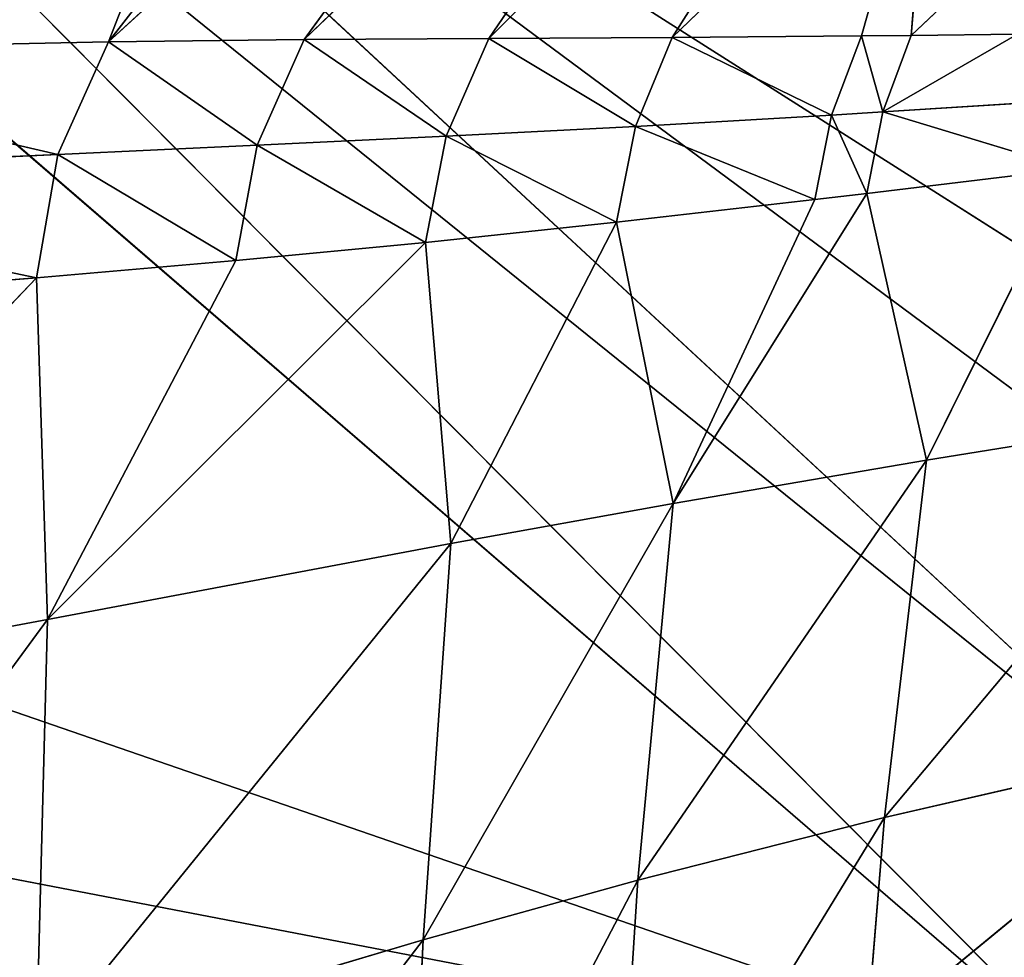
# Model space of a CAD drawing. Extents: x 257 to 312, y 0 to 136.
# Tile 467 of 656: x 272.26 to 275.41, y 123.75 to 126.76. Entities that reach past the tile are written whole.
import ezdxf

# ---------------------------------------------------------------- set-up
doc = ezdxf.new("R2010")
doc.units = 0
doc.header["$LTSCALE"] = 25.4
doc.layers.get('0').update_dxf_attribs({"color": 13, "linetype": 'CONTINUOUS'})

# ---------------------------------------------------------------- blocks, each defined once
blk = doc.blocks.new('MONO-I-KINKIET-PRZEW_D-778')
at = {"color": 250}
blk.add_line((31.0087, 28.7185, 1546.7485), (47.7087, 42.4185, 1546.7485), dxfattribs=at)
blk.add_line((31.0087, 28.7185, 1546.7485), (47.7087, 42.4185, 1546.7485), dxfattribs=at)
at = {"color": 18}
for p, q in [((40.4953, 35.6296, 56.6799), (39.2392, 33.9869, 59.5228)), ((40.4953, 35.6296, 56.6799), (39.2392, 33.9869, 59.5228)), ((39.2972, 35.2247, 59.6039), (38.5503, 33.7959, 60.9562)), ((39.2972, 35.2247, 59.6039), (38.5503, 33.7959, 60.9562)), ((39.2972, 35.2247, 59.6039), (39.2392, 33.9869, 59.5228)), ((39.2972, 35.2247, 59.6039), (39.2392, 33.9869, 59.5228)), ((38.6282, 35.016, 61.0363), (37.7593, 33.5948, 62.3514)), ((38.6282, 35.016, 61.0363), (37.7593, 33.5948, 62.3514)), ((38.6282, 35.016, 61.0363), (38.5503, 33.7959, 60.9562)), ((38.6282, 35.016, 61.0363), (38.5503, 33.7959, 60.9562)), ((37.8577, 34.7975, 62.4304), (37.7593, 33.5948, 62.3514)), ((37.8577, 34.7975, 62.4304), (37.7593, 33.5948, 62.3514)), ((41.7427, 34.728, 53.6596), (40.4434, 32.9601, 56.5039)), ((41.7427, 34.728, 53.6596), (40.4434, 32.9601, 56.5039)), ((37.0305, 34.469, 33.4062), (42.3756, 29.0932, 33.0512)), ((37.0305, 34.469, 33.4062), (42.3756, 29.0932, 33.0512)), ((37.0305, 34.469, 33.4062), (42.818, 29.4755, 33.0764)), ((37.0305, 34.469, 33.4062), (42.818, 29.4755, 33.0764)), ((37.0305, 34.469, 33.4062), (44.6588, 31.8393, 33.2325)), ((37.0305, 34.469, 33.4062), (44.6588, 31.8393, 33.2325)), ((37.0305, 34.469, 33.4062), (44.9627, 32.9439, 33.3055)), ((37.0305, 34.469, 33.4062), (44.9627, 32.9439, 33.3055)), ((40.4795, 34.3556, 56.5964), (39.1502, 32.7165, 59.4387)), ((40.4795, 34.3556, 56.5964), (39.1502, 32.7165, 59.4387)), ((40.4795, 34.3556, 56.5964), (39.2392, 33.9869, 59.5228)), ((40.4795, 34.3556, 56.5964), (39.2392, 33.9869, 59.5228)), ((40.4795, 34.3556, 56.5964), (40.4434, 32.9601, 56.5039)), ((40.4795, 34.3556, 56.5964), (40.4434, 32.9601, 56.5039)), ((39.2392, 33.9869, 59.5228), (38.4373, 32.5879, 60.8762)), ((39.2392, 33.9869, 59.5228), (38.4373, 32.5879, 60.8762)), ((39.2392, 33.9869, 59.5228), (38.5503, 33.7959, 60.9562)), ((39.2392, 33.9869, 59.5228), (38.5503, 33.7959, 60.9562)), ((39.2392, 33.9869, 59.5228), (39.1502, 32.7165, 59.4387)), ((39.2392, 33.9869, 59.5228), (39.1502, 32.7165, 59.4387)), ((38.5503, 33.7959, 60.9562), (37.6246, 32.4491, 62.2755)), ((38.5503, 33.7959, 60.9562), (37.6246, 32.4491, 62.2755)), ((38.5503, 33.7959, 60.9562), (37.7593, 33.5948, 62.3514)), ((38.5503, 33.7959, 60.9562), (37.7593, 33.5948, 62.3514)), ((38.5503, 33.7959, 60.9562), (38.4373, 32.5879, 60.8762)), ((38.5503, 33.7959, 60.9562), (38.4373, 32.5879, 60.8762)), ((36.5943, 33.7566, 33.3591), (41.8203, 28.9088, 33.039)), ((36.5943, 33.7566, 33.3591), (41.8203, 28.9088, 33.039)), ((36.5943, 33.7566, 33.3591), (42.3756, 29.0932, 33.0512)), ((36.5943, 33.7566, 33.3591), (42.3756, 29.0932, 33.0512)), ((37.7593, 33.5948, 62.3514), (36.6706, 32.2955, 63.6228)), ((37.7593, 33.5948, 62.3514), (36.6706, 32.2955, 63.6228)), ((37.7593, 33.5948, 62.3514), (36.8242, 33.3791, 63.6944)), ((37.7593, 33.5948, 62.3514), (36.8242, 33.3791, 63.6944)), ((37.7593, 33.5948, 62.3514), (37.6246, 32.4491, 62.2755)), ((37.7593, 33.5948, 62.3514), (37.6246, 32.4491, 62.2755)), ((35.8915, 33.3035, 33.3292), (41.8203, 28.9088, 33.039)), ((35.8915, 33.3035, 33.3292), (41.8203, 28.9088, 33.039)), ((35.0614, 33.1996, 33.3223), (41.8203, 28.9088, 33.039)), ((35.0614, 33.1996, 33.3223), (41.8203, 28.9088, 33.039)), ((41.7637, 33.2073, 53.5591), (40.4434, 32.9601, 56.5039)), ((41.7637, 33.2073, 53.5591), (40.4434, 32.9601, 56.5039)), ((40.4783, 31.8646, 56.2933), (41.7637, 33.2073, 53.5591)), ((40.4783, 31.8646, 56.2933), (41.7637, 33.2073, 53.5591)), ((40.4434, 32.9601, 56.5039), (39.1502, 32.7165, 59.4387)), ((40.4434, 32.9601, 56.5039), (39.1502, 32.7165, 59.4387)), ((39.231, 31.7511, 59.0494), (40.4434, 32.9601, 56.5039)), ((39.231, 31.7511, 59.0494), (40.4434, 32.9601, 56.5039)), ((39.84, 31.8098, 57.7182), (40.4434, 32.9601, 56.5039)), ((39.84, 31.8098, 57.7182), (40.4434, 32.9601, 56.5039)), ((40.4434, 32.9601, 56.5039), (40.4783, 31.8646, 56.2933)), ((40.4434, 32.9601, 56.5039), (40.4783, 31.8646, 56.2933)), ((39.1502, 32.7165, 59.4387), (38.4373, 32.5879, 60.8762)), ((39.1502, 32.7165, 59.4387), (38.4373, 32.5879, 60.8762)), ((38.6192, 31.6862, 60.2914), (39.1502, 32.7165, 59.4387)), ((38.6192, 31.6862, 60.2914), (39.1502, 32.7165, 59.4387)), ((39.231, 31.7511, 59.0494), (39.1502, 32.7165, 59.4387)), ((39.231, 31.7511, 59.0494), (39.1502, 32.7165, 59.4387)), ((38.4373, 32.5879, 60.8762), (37.6246, 32.4491, 62.2755)), ((38.4373, 32.5879, 60.8762), (37.6246, 32.4491, 62.2755)), ((37.8156, 31.5944, 61.7251), (38.4373, 32.5879, 60.8762)), ((37.8156, 31.5944, 61.7251), (38.4373, 32.5879, 60.8762)), ((37.9824, 31.614, 61.4466), (38.4373, 32.5879, 60.8762)), ((37.9824, 31.614, 61.4466), (38.4373, 32.5879, 60.8762)), ((38.4373, 32.5879, 60.8762), (38.6192, 31.6862, 60.2914)), ((38.4373, 32.5879, 60.8762), (38.6192, 31.6862, 60.2914)), ((37.6246, 32.4491, 62.2755), (36.6706, 32.2955, 63.6228)), ((37.6246, 32.4491, 62.2755), (36.6706, 32.2955, 63.6228)), ((37.1622, 31.516, 62.7247), (37.6246, 32.4491, 62.2755)), ((37.1622, 31.516, 62.7247), (37.6246, 32.4491, 62.2755)), ((37.8156, 31.5944, 61.7251), (37.6246, 32.4491, 62.2755)), ((37.8156, 31.5944, 61.7251), (37.6246, 32.4491, 62.2755)), ((40.4783, 31.8646, 56.2933), (42.0757, 31.9926, 52.837)), ((40.4783, 31.8646, 56.2933), (42.0757, 31.9926, 52.837)), ((39.84, 31.8098, 57.7182), (40.4783, 31.8646, 56.2933)), ((39.84, 31.8098, 57.7182), (40.4783, 31.8646, 56.2933)), ((40.41, 31.4693, 56.2562), (40.4783, 31.8646, 56.2933)), ((40.41, 31.4693, 56.2562), (40.4783, 31.8646, 56.2933)), ((42.0097, 31.5452, 52.7982), (40.4783, 31.8646, 56.2933)), ((42.0097, 31.5452, 52.7982), (40.4783, 31.8646, 56.2933)), ((39.231, 31.7511, 59.0494), (39.84, 31.8098, 57.7182)), ((39.231, 31.7511, 59.0494), (39.84, 31.8098, 57.7182)), ((39.7713, 31.4399, 57.6816), (39.84, 31.8098, 57.7182)), ((39.7713, 31.4399, 57.6816), (39.84, 31.8098, 57.7182)), ((40.41, 31.4693, 56.2562), (39.84, 31.8098, 57.7182)), ((40.41, 31.4693, 56.2562), (39.84, 31.8098, 57.7182)), ((38.6192, 31.6862, 60.2914), (39.231, 31.7511, 59.0494)), ((38.6192, 31.6862, 60.2914), (39.231, 31.7511, 59.0494)), ((39.1646, 31.4109, 59.0114), (39.231, 31.7511, 59.0494)), ((39.1646, 31.4109, 59.0114), (39.231, 31.7511, 59.0494)), ((39.7713, 31.4399, 57.6816), (39.231, 31.7511, 59.0494)), ((39.7713, 31.4399, 57.6816), (39.231, 31.7511, 59.0494)), ((37.9824, 31.614, 61.4466), (38.6192, 31.6862, 60.2914)), ((37.9824, 31.614, 61.4466), (38.6192, 31.6862, 60.2914)), ((38.5578, 31.3793, 60.2509), (38.6192, 31.6862, 60.2914)), ((38.5578, 31.3793, 60.2509), (38.6192, 31.6862, 60.2914)), ((39.1646, 31.4109, 59.0114), (38.6192, 31.6862, 60.2914)), ((39.1646, 31.4109, 59.0114), (38.6192, 31.6862, 60.2914)), ((37.8156, 31.5944, 61.7251), (37.9824, 31.614, 61.4466)), ((37.8156, 31.5944, 61.7251), (37.9824, 31.614, 61.4466)), ((37.9291, 31.3432, 61.4039), (37.9824, 31.614, 61.4466)), ((37.9291, 31.3432, 61.4039), (37.9824, 31.614, 61.4466)), ((38.5578, 31.3793, 60.2509), (37.9824, 31.614, 61.4466)), ((38.5578, 31.3793, 60.2509), (37.9824, 31.614, 61.4466)), ((37.1622, 31.516, 62.7247), (37.8156, 31.5944, 61.7251)), ((37.1622, 31.516, 62.7247), (37.8156, 31.5944, 61.7251)), ((37.7648, 31.3332, 61.682), (37.8156, 31.5944, 61.7251)), ((37.7648, 31.3332, 61.682), (37.8156, 31.5944, 61.7251)), ((37.9291, 31.3432, 61.4039), (37.8156, 31.5944, 61.7251)), ((37.9291, 31.3432, 61.4039), (37.8156, 31.5944, 61.7251)), ((40.41, 31.4693, 56.2562), (42.0097, 31.5452, 52.7982)), ((40.41, 31.4693, 56.2562), (42.0097, 31.5452, 52.7982)), ((37.7648, 31.3332, 61.682), (37.1622, 31.516, 62.7247)), ((37.7648, 31.3332, 61.682), (37.1622, 31.516, 62.7247)), ((39.7713, 31.4399, 57.6816), (40.41, 31.4693, 56.2562)), ((39.7713, 31.4399, 57.6816), (40.41, 31.4693, 56.2562)), ((40.2482, 31.1088, 56.1774), (40.41, 31.4693, 56.2562)), ((40.2482, 31.1088, 56.1774), (40.41, 31.4693, 56.2562)), ((41.8248, 31.1411, 52.7058), (40.41, 31.4693, 56.2562)), ((41.8248, 31.1411, 52.7058), (40.41, 31.4693, 56.2562)), ((39.1646, 31.4109, 59.0114), (39.7713, 31.4399, 57.6816)), ((39.1646, 31.4109, 59.0114), (39.7713, 31.4399, 57.6816)), ((39.6202, 31.1012, 57.6088), (39.7713, 31.4399, 57.6816)), ((39.6202, 31.1012, 57.6088), (39.7713, 31.4399, 57.6816)), ((40.2482, 31.1088, 56.1774), (39.7713, 31.4399, 57.6816)), ((40.2482, 31.1088, 56.1774), (39.7713, 31.4399, 57.6816)), ((38.5578, 31.3793, 60.2509), (39.1646, 31.4109, 59.0114)), ((38.5578, 31.3793, 60.2509), (39.1646, 31.4109, 59.0114)), ((39.0286, 31.0976, 58.9414), (39.1646, 31.4109, 59.0114)), ((39.0286, 31.0976, 58.9414), (39.1646, 31.4109, 59.0114)), ((39.6202, 31.1012, 57.6088), (39.1646, 31.4109, 59.0114)), ((39.6202, 31.1012, 57.6088), (39.1646, 31.4109, 59.0114)), ((37.9291, 31.3432, 61.4039), (38.5578, 31.3793, 60.2509)), ((37.9291, 31.3432, 61.4039), (38.5578, 31.3793, 60.2509)), ((38.4405, 31.0944, 60.1822), (38.5578, 31.3793, 60.2509)), ((38.4405, 31.0944, 60.1822), (38.5578, 31.3793, 60.2509)), ((39.0286, 31.0976, 58.9414), (38.5578, 31.3793, 60.2509)), ((39.0286, 31.0976, 58.9414), (38.5578, 31.3793, 60.2509)), ((37.7648, 31.3332, 61.682), (37.122, 31.2922, 62.6817)), ((37.7648, 31.3332, 61.682), (37.122, 31.2922, 62.6817)), ((37.3334, 31.0839, 62.1843), (37.7648, 31.3332, 61.682)), ((37.3334, 31.0839, 62.1843), (37.7648, 31.3332, 61.682)), ((37.6745, 31.088, 61.6159), (37.7648, 31.3332, 61.682)), ((37.6745, 31.088, 61.6159), (37.7648, 31.3332, 61.682)), ((37.7648, 31.3332, 61.682), (37.9291, 31.3432, 61.4039)), ((37.7648, 31.3332, 61.682), (37.9291, 31.3432, 61.4039)), ((37.8332, 31.0896, 61.337), (37.7648, 31.3332, 61.682)), ((37.8332, 31.0896, 61.337), (37.7648, 31.3332, 61.682)), ((37.8332, 31.0896, 61.337), (37.9291, 31.3432, 61.4039)), ((37.8332, 31.0896, 61.337), (37.9291, 31.3432, 61.4039)), ((38.4405, 31.0944, 60.1822), (37.9291, 31.3432, 61.4039)), ((38.4405, 31.0944, 60.1822), (37.9291, 31.3432, 61.4039)), ((41.8248, 31.1411, 52.7058), (40.2482, 31.1088, 56.1774)), ((41.8248, 31.1411, 52.7058), (40.2482, 31.1088, 56.1774)), ((37.8986, 29.4433, 58.6956), (39.6202, 31.1012, 57.6088)), ((37.8986, 29.4433, 58.6956), (39.6202, 31.1012, 57.6088)), ((38.3774, 29.3937, 57.4725), (40.2482, 31.1088, 56.1774)), ((38.3774, 29.3937, 57.4725), (40.2482, 31.1088, 56.1774)), ((38.3774, 29.3937, 57.4725), (39.6202, 31.1012, 57.6088)), ((38.3774, 29.3937, 57.4725), (39.6202, 31.1012, 57.6088)), ((40.2482, 31.1088, 56.1774), (38.869, 29.339, 56.1908)), ((40.2482, 31.1088, 56.1774), (38.869, 29.339, 56.1908)), ((39.6202, 31.1012, 57.6088), (39.0286, 31.0976, 58.9414)), ((39.6202, 31.1012, 57.6088), (39.0286, 31.0976, 58.9414)), ((40.2482, 31.1088, 56.1774), (39.5301, 29.2638, 54.4998)), ((40.2482, 31.1088, 56.1774), (39.5301, 29.2638, 54.4998)), ((40.2482, 31.1088, 56.1774), (39.6202, 31.1012, 57.6088)), ((40.2482, 31.1088, 56.1774), (39.6202, 31.1012, 57.6088)), ((37.6745, 31.088, 61.6159), (36.8443, 30.3034, 62.132)), ((37.6745, 31.088, 61.6159), (36.8443, 30.3034, 62.132)), ((37.6745, 31.088, 61.6159), (37.3334, 31.0839, 62.1843)), ((37.6745, 31.088, 61.6159), (37.3334, 31.0839, 62.1843)), ((39.0286, 31.0976, 58.9414), (37.4171, 29.4865, 59.8511)), ((39.0286, 31.0976, 58.9414), (37.4171, 29.4865, 59.8511)), ((37.4171, 29.4865, 59.8511), (38.4405, 31.0944, 60.1822)), ((37.4171, 29.4865, 59.8511), (38.4405, 31.0944, 60.1822)), ((37.6073, 30.2927, 60.7219), (38.4405, 31.0944, 60.1822)), ((37.6073, 30.2927, 60.7219), (38.4405, 31.0944, 60.1822)), ((37.8332, 31.0896, 61.337), (37.6073, 30.2927, 60.7219)), ((37.8332, 31.0896, 61.337), (37.6073, 30.2927, 60.7219)), ((37.6745, 31.088, 61.6159), (37.6073, 30.2927, 60.7219)), ((37.6745, 31.088, 61.6159), (37.6073, 30.2927, 60.7219)), ((37.8332, 31.0896, 61.337), (37.6745, 31.088, 61.6159)), ((37.8332, 31.0896, 61.337), (37.6745, 31.088, 61.6159)), ((38.4405, 31.0944, 60.1822), (37.8332, 31.0896, 61.337)), ((38.4405, 31.0944, 60.1822), (37.8332, 31.0896, 61.337)), ((37.8986, 29.4433, 58.6956), (39.0286, 31.0976, 58.9414)), ((37.8986, 29.4433, 58.6956), (39.0286, 31.0976, 58.9414)), ((39.0286, 31.0976, 58.9414), (38.4405, 31.0944, 60.1822)), ((39.0286, 31.0976, 58.9414), (38.4405, 31.0944, 60.1822))]:
    blk.add_line(p, q, dxfattribs=at)
at = {"color": 7}
mesh = blk.add_polyface(dxfattribs=at)
corners = [(46.7087, 43.4185, 1546.7485), (29.0173, 31.1662, 1546.7485), (10.3087, 43.4185, 1546.7485)]
mesh.append_faces([[corners[k] for k in face] for face in [(0, 1, 2)]], dxfattribs={"color": 7})
mesh = blk.add_polyface(dxfattribs=at)
corners = [(46.7087, 43.4185, 1547.7485), (10.3087, 43.4185, 1547.7485), (28.338, 31.2127, 1547.7485)]
mesh.append_faces([[corners[k] for k in face] for face in [(0, 1, 2)]], dxfattribs={"color": 7})
mesh = blk.add_polyface(dxfattribs=at)
corners = [(46.7087, 43.4185, 1547.7485), (28.338, 31.2127, 1547.7485), (29.0173, 31.1662, 1547.7485)]
mesh.append_faces([[corners[k] for k in face] for face in [(0, 1, 2)]], dxfattribs={"color": 7})
mesh = blk.add_polyface(dxfattribs=at)
corners = [(46.7087, 43.4185, 1546.7485), (29.6588, 30.9382, 1546.7485), (29.0173, 31.1662, 1546.7485)]
mesh.append_faces([[corners[k] for k in face] for face in [(0, 1, 2)]], dxfattribs={"color": 7})
mesh = blk.add_polyface(dxfattribs=at)
corners = [(46.7087, 43.4185, 1547.7485), (29.0173, 31.1662, 1547.7485), (29.6588, 30.9382, 1547.7485)]
mesh.append_faces([[corners[k] for k in face] for face in [(0, 1, 2)]], dxfattribs={"color": 7})
mesh = blk.add_polyface(dxfattribs=at)
corners = [(46.7087, 43.4185, 1546.7485), (30.215, 30.5456, 1546.7485), (29.6588, 30.9382, 1546.7485)]
mesh.append_faces([[corners[k] for k in face] for face in [(0, 1, 2)]], dxfattribs={"color": 7})
mesh = blk.add_polyface(dxfattribs=at)
corners = [(46.7087, 43.4185, 1547.7485), (29.6588, 30.9382, 1547.7485), (30.215, 30.5456, 1547.7485)]
mesh.append_faces([[corners[k] for k in face] for face in [(0, 1, 2)]], dxfattribs={"color": 7})
mesh = blk.add_polyface(dxfattribs=at)
corners = [(47.0913, 43.3424, 1546.7485), (30.215, 30.5456, 1546.7485), (46.7087, 43.4185, 1546.7485)]
mesh.append_faces([[corners[k] for k in face] for face in [(0, 1, 2)]], dxfattribs={"color": 7})
mesh = blk.add_polyface(dxfattribs=at)
corners = [(47.4158, 43.1256, 1547.7485), (46.7087, 43.4185, 1547.7485), (30.215, 30.5456, 1547.7485)]
mesh.append_faces([[corners[k] for k in face] for face in [(0, 1, 2)]], dxfattribs={"color": 7})
mesh = blk.add_polyface(dxfattribs=at)
corners = [(47.4158, 43.1256, 1546.7485), (30.215, 30.5456, 1546.7485), (47.0913, 43.3424, 1546.7485)]
mesh.append_faces([[corners[k] for k in face] for face in [(0, 1, 2)]], dxfattribs={"color": 7})
mesh = blk.add_polyface(dxfattribs=at)
corners = [(47.6325, 42.8012, 1546.7485), (30.215, 30.5456, 1546.7485), (47.4158, 43.1256, 1546.7485)]
mesh.append_faces([[corners[k] for k in face] for face in [(0, 1, 2)]], dxfattribs={"color": 7})
mesh = blk.add_polyface(dxfattribs=at)
corners = [(47.6325, 42.8012, 1547.7485), (47.4158, 43.1256, 1547.7485), (30.215, 30.5456, 1547.7485)]
mesh.append_faces([[corners[k] for k in face] for face in [(0, 1, 2)]], dxfattribs={"color": 7})
mesh = blk.add_polyface(dxfattribs=at)
corners = [(47.6325, 42.8012, 1546.7485), (30.6447, 30.0174, 1546.7485), (30.215, 30.5456, 1546.7485)]
mesh.append_faces([[corners[k] for k in face] for face in [(0, 1, 2)]], dxfattribs={"color": 7})
mesh = blk.add_polyface(dxfattribs=at)
corners = [(47.7087, 42.4185, 1547.7485), (47.6325, 42.8012, 1547.7485), (30.215, 30.5456, 1547.7485)]
mesh.append_faces([[corners[k] for k in face] for face in [(0, 1, 2)]], dxfattribs={"color": 7})
mesh = blk.add_polyface(dxfattribs=at)
corners = [(47.7087, 42.4185, 1546.7485), (30.6447, 30.0174, 1546.7485), (47.6325, 42.8012, 1546.7485)]
mesh.append_faces([[corners[k] for k in face] for face in [(0, 1, 2)]], dxfattribs={"color": 7})
mesh = blk.add_polyface(dxfattribs=at)
corners = [(47.7087, 42.4185, 1417.7485), (47.7087, 24.2185, 1417.7485), (9.3087, 24.2185, 1417.7485)]
mesh.append_faces([[corners[k] for k in face] for face in [(0, 1, 2)]], dxfattribs={"color": 7})
mesh = blk.add_polyface(dxfattribs=at)
corners = [(47.7087, 42.4185, 1417.7485), (9.3087, 24.2185, 1417.7485), (9.3087, 42.4185, 1417.7485)]
mesh.append_faces([[corners[k] for k in face] for face in [(0, 1, 2)]], dxfattribs={"color": 7})
mesh = blk.add_polyface(dxfattribs=at)
corners = [(47.7087, 42.4185, 1418.7485), (9.3087, 42.4185, 1418.7485), (47.7087, 24.2185, 1418.7485)]
mesh.append_faces([[corners[k] for k in face] for face in [(0, 1, 2)]], dxfattribs={"color": 7})
mesh = blk.add_polyface(dxfattribs=at)
corners = [(47.7087, 24.2185, 1418.7485), (9.3087, 42.4185, 1418.7485), (9.3087, 24.2185, 1418.7485)]
mesh.append_faces([[corners[k] for k in face] for face in [(0, 1, 2)]], dxfattribs={"color": 7})
mesh = blk.add_polyface(dxfattribs=at)
corners = [(47.7087, 42.4185, 1547.7485), (30.215, 30.5456, 1547.7485), (30.6447, 30.0174, 1547.7485)]
mesh.append_faces([[corners[k] for k in face] for face in [(0, 1, 2)]], dxfattribs={"color": 7})
mesh = blk.add_polyface(dxfattribs=at)
corners = [(47.7087, 42.4185, 1546.7485), (30.9159, 29.393, 1546.7485), (30.6447, 30.0174, 1546.7485)]
mesh.append_faces([[corners[k] for k in face] for face in [(0, 1, 2)]], dxfattribs={"color": 7})
mesh = blk.add_polyface(dxfattribs=at)
corners = [(47.7087, 42.4185, 1547.7485), (30.6447, 30.0174, 1547.7485), (30.9159, 29.393, 1547.7485)]
mesh.append_faces([[corners[k] for k in face] for face in [(0, 1, 2)]], dxfattribs={"color": 7})
mesh = blk.add_polyface(dxfattribs=at)
corners = [(47.7087, 42.4185, 1546.7485), (31.0087, 28.7185, 1546.7485), (30.9159, 29.393, 1546.7485)]
mesh.append_faces([[corners[k] for k in face] for face in [(0, 1, 2)]], dxfattribs={"color": 7})
mesh = blk.add_polyface(dxfattribs=at)
corners = [(47.7087, 42.4185, 1547.7485), (30.9159, 29.393, 1547.7485), (47.7087, 24.2185, 1547.7485)]
mesh.append_faces([[corners[k] for k in face] for face in [(0, 1, 2)]], dxfattribs={"color": 7})
mesh = blk.add_polyface(dxfattribs=at)
corners = [(47.7087, 42.4185, 1546.7485), (47.7087, 24.2185, 1546.7485), (31.0087, 28.7185, 1546.7485)]
mesh.append_faces([[corners[k] for k in face] for face in [(0, 1, 2)]], dxfattribs={"color": 7})
mesh = blk.add_polyface(dxfattribs=at)
corners = [(44.9627, 32.9439, 33.3055), (37.0305, 34.469, 33.4062), (44.1714, 39.2382, 33.7211)]
mesh.append_faces([[corners[k] for k in face] for face in [(0, 1, 2)]], dxfattribs={"color": 7})
mesh = blk.add_polyface(dxfattribs=at)
corners = [(40.4953, 35.6296, 56.6799), (39.2392, 33.9869, 59.5228), (40.4795, 34.3556, 56.5964)]
mesh.append_faces([[corners[k] for k in face] for face in [(0, 1, 2)]], dxfattribs={"color": 7})
mesh = blk.add_polyface(dxfattribs=at)
corners = [(40.4953, 35.6296, 56.6799), (39.2972, 35.2247, 59.6039), (39.2392, 33.9869, 59.5228)]
mesh.append_faces([[corners[k] for k in face] for face in [(0, 1, 2)]], dxfattribs={"color": 7})
mesh = blk.add_polyface(dxfattribs=at)
corners = [(39.2972, 35.2247, 59.6039), (38.5503, 33.7959, 60.9562), (39.2392, 33.9869, 59.5228)]
mesh.append_faces([[corners[k] for k in face] for face in [(0, 1, 2)]], dxfattribs={"color": 7})
mesh = blk.add_polyface(dxfattribs=at)
corners = [(39.2972, 35.2247, 59.6039), (38.6282, 35.016, 61.0363), (38.5503, 33.7959, 60.9562)]
mesh.append_faces([[corners[k] for k in face] for face in [(0, 1, 2)]], dxfattribs={"color": 7})
mesh = blk.add_polyface(dxfattribs=at)
corners = [(38.6282, 35.016, 61.0363), (37.7593, 33.5948, 62.3514), (38.5503, 33.7959, 60.9562)]
mesh.append_faces([[corners[k] for k in face] for face in [(0, 1, 2)]], dxfattribs={"color": 7})
mesh = blk.add_polyface(dxfattribs=at)
corners = [(38.6282, 35.016, 61.0363), (37.8577, 34.7975, 62.4304), (37.7593, 33.5948, 62.3514)]
mesh.append_faces([[corners[k] for k in face] for face in [(0, 1, 2)]], dxfattribs={"color": 7})
mesh = blk.add_polyface(dxfattribs=at)
corners = [(37.8577, 34.7975, 62.4304), (36.8242, 33.3791, 63.6944), (37.7593, 33.5948, 62.3514)]
mesh.append_faces([[corners[k] for k in face] for face in [(0, 1, 2)]], dxfattribs={"color": 7})
mesh = blk.add_polyface(dxfattribs=at)
corners = [(37.8577, 34.7975, 62.4304), (36.9445, 34.5652, 63.7726), (36.8242, 33.3791, 63.6944)]
mesh.append_faces([[corners[k] for k in face] for face in [(0, 1, 2)]], dxfattribs={"color": 7})
mesh = blk.add_polyface(dxfattribs=at)
corners = [(41.7427, 34.728, 53.6596), (40.4434, 32.9601, 56.5039), (41.7637, 33.2073, 53.5591)]
mesh.append_faces([[corners[k] for k in face] for face in [(0, 1, 2)]], dxfattribs={"color": 7})
mesh = blk.add_polyface(dxfattribs=at)
corners = [(41.7427, 34.728, 53.6596), (40.4795, 34.3556, 56.5964), (40.4434, 32.9601, 56.5039)]
mesh.append_faces([[corners[k] for k in face] for face in [(0, 1, 2)]], dxfattribs={"color": 7})
mesh = blk.add_polyface(dxfattribs=at)
corners = [(42.3756, 29.0932, 33.0512), (36.5943, 33.7566, 33.3591), (37.0305, 34.469, 33.4062)]
mesh.append_faces([[corners[k] for k in face] for face in [(0, 1, 2)]], dxfattribs={"color": 7})
mesh = blk.add_polyface(dxfattribs=at)
corners = [(42.818, 29.4755, 33.0764), (42.3756, 29.0932, 33.0512), (37.0305, 34.469, 33.4062)]
mesh.append_faces([[corners[k] for k in face] for face in [(0, 1, 2)]], dxfattribs={"color": 7})
mesh = blk.add_polyface(dxfattribs=at)
corners = [(44.6588, 31.8393, 33.2325), (42.818, 29.4755, 33.0764), (37.0305, 34.469, 33.4062)]
mesh.append_faces([[corners[k] for k in face] for face in [(0, 1, 2)]], dxfattribs={"color": 7})
mesh = blk.add_polyface(dxfattribs=at)
corners = [(44.9627, 32.9439, 33.3055), (44.6588, 31.8393, 33.2325), (37.0305, 34.469, 33.4062)]
mesh.append_faces([[corners[k] for k in face] for face in [(0, 1, 2)]], dxfattribs={"color": 7})
mesh = blk.add_polyface(dxfattribs=at)
corners = [(40.4795, 34.3556, 56.5964), (39.1502, 32.7165, 59.4387), (40.4434, 32.9601, 56.5039)]
mesh.append_faces([[corners[k] for k in face] for face in [(0, 1, 2)]], dxfattribs={"color": 7})
mesh = blk.add_polyface(dxfattribs=at)
corners = [(40.4795, 34.3556, 56.5964), (39.2392, 33.9869, 59.5228), (39.1502, 32.7165, 59.4387)]
mesh.append_faces([[corners[k] for k in face] for face in [(0, 1, 2)]], dxfattribs={"color": 7})
mesh = blk.add_polyface(dxfattribs=at)
corners = [(39.2392, 33.9869, 59.5228), (38.4373, 32.5879, 60.8762), (39.1502, 32.7165, 59.4387)]
mesh.append_faces([[corners[k] for k in face] for face in [(0, 1, 2)]], dxfattribs={"color": 7})
mesh = blk.add_polyface(dxfattribs=at)
corners = [(39.2392, 33.9869, 59.5228), (38.5503, 33.7959, 60.9562), (38.4373, 32.5879, 60.8762)]
mesh.append_faces([[corners[k] for k in face] for face in [(0, 1, 2)]], dxfattribs={"color": 7})
mesh = blk.add_polyface(dxfattribs=at)
corners = [(38.5503, 33.7959, 60.9562), (37.6246, 32.4491, 62.2755), (38.4373, 32.5879, 60.8762)]
mesh.append_faces([[corners[k] for k in face] for face in [(0, 1, 2)]], dxfattribs={"color": 7})
mesh = blk.add_polyface(dxfattribs=at)
corners = [(38.5503, 33.7959, 60.9562), (37.7593, 33.5948, 62.3514), (37.6246, 32.4491, 62.2755)]
mesh.append_faces([[corners[k] for k in face] for face in [(0, 1, 2)]], dxfattribs={"color": 7})
mesh = blk.add_polyface(dxfattribs=at)
corners = [(41.8203, 28.9088, 33.039), (35.8915, 33.3035, 33.3292), (36.5943, 33.7566, 33.3591)]
mesh.append_faces([[corners[k] for k in face] for face in [(0, 1, 2)]], dxfattribs={"color": 7})
mesh = blk.add_polyface(dxfattribs=at)
corners = [(42.3756, 29.0932, 33.0512), (41.8203, 28.9088, 33.039), (36.5943, 33.7566, 33.3591)]
mesh.append_faces([[corners[k] for k in face] for face in [(0, 1, 2)]], dxfattribs={"color": 7})
mesh = blk.add_polyface(dxfattribs=at)
corners = [(37.7593, 33.5948, 62.3514), (36.6706, 32.2955, 63.6228), (37.6246, 32.4491, 62.2755)]
mesh.append_faces([[corners[k] for k in face] for face in [(0, 1, 2)]], dxfattribs={"color": 7})
mesh = blk.add_polyface(dxfattribs=at)
corners = [(37.7593, 33.5948, 62.3514), (36.8242, 33.3791, 63.6944), (36.6706, 32.2955, 63.6228)]
mesh.append_faces([[corners[k] for k in face] for face in [(0, 1, 2)]], dxfattribs={"color": 7})
mesh = blk.add_polyface(dxfattribs=at)
corners = [(41.8203, 28.9088, 33.039), (35.0614, 33.1996, 33.3223), (35.8915, 33.3035, 33.3292)]
mesh.append_faces([[corners[k] for k in face] for face in [(0, 1, 2)]], dxfattribs={"color": 7})
mesh = blk.add_polyface(dxfattribs=at)
corners = [(41.8203, 28.9088, 33.039), (17.2555, 25.8341, 32.8359), (35.0614, 33.1996, 33.3223)]
mesh.append_faces([[corners[k] for k in face] for face in [(0, 1, 2)]], dxfattribs={"color": 7})
mesh = blk.add_polyface(dxfattribs=at)
corners = [(41.7637, 33.2073, 53.5591), (40.4434, 32.9601, 56.5039), (40.4783, 31.8646, 56.2933)]
mesh.append_faces([[corners[k] for k in face] for face in [(0, 1, 2)]], dxfattribs={"color": 7})
mesh = blk.add_polyface(dxfattribs=at)
corners = [(41.7637, 33.2073, 53.5591), (40.4783, 31.8646, 56.2933), (42.0757, 31.9926, 52.837)]
mesh.append_faces([[corners[k] for k in face] for face in [(0, 1, 2)]], dxfattribs={"color": 7})
mesh = blk.add_polyface(dxfattribs=at)
corners = [(40.4434, 32.9601, 56.5039), (39.1502, 32.7165, 59.4387), (39.231, 31.7511, 59.0494)]
mesh.append_faces([[corners[k] for k in face] for face in [(0, 1, 2)]], dxfattribs={"color": 7})
mesh = blk.add_polyface(dxfattribs=at)
corners = [(40.4434, 32.9601, 56.5039), (39.231, 31.7511, 59.0494), (39.84, 31.8098, 57.7182)]
mesh.append_faces([[corners[k] for k in face] for face in [(0, 1, 2)]], dxfattribs={"color": 7})
mesh = blk.add_polyface(dxfattribs=at)
corners = [(40.4434, 32.9601, 56.5039), (39.84, 31.8098, 57.7182), (40.4783, 31.8646, 56.2933)]
mesh.append_faces([[corners[k] for k in face] for face in [(0, 1, 2)]], dxfattribs={"color": 7})
mesh = blk.add_polyface(dxfattribs=at)
corners = [(39.1502, 32.7165, 59.4387), (38.4373, 32.5879, 60.8762), (38.6192, 31.6862, 60.2914)]
mesh.append_faces([[corners[k] for k in face] for face in [(0, 1, 2)]], dxfattribs={"color": 7})
mesh = blk.add_polyface(dxfattribs=at)
corners = [(39.1502, 32.7165, 59.4387), (38.6192, 31.6862, 60.2914), (39.231, 31.7511, 59.0494)]
mesh.append_faces([[corners[k] for k in face] for face in [(0, 1, 2)]], dxfattribs={"color": 7})
mesh = blk.add_polyface(dxfattribs=at)
corners = [(38.4373, 32.5879, 60.8762), (37.6246, 32.4491, 62.2755), (37.8156, 31.5944, 61.7251)]
mesh.append_faces([[corners[k] for k in face] for face in [(0, 1, 2)]], dxfattribs={"color": 7})
mesh = blk.add_polyface(dxfattribs=at)
corners = [(38.4373, 32.5879, 60.8762), (37.8156, 31.5944, 61.7251), (37.9824, 31.614, 61.4466)]
mesh.append_faces([[corners[k] for k in face] for face in [(0, 1, 2)]], dxfattribs={"color": 7})
mesh = blk.add_polyface(dxfattribs=at)
corners = [(38.4373, 32.5879, 60.8762), (37.9824, 31.614, 61.4466), (38.6192, 31.6862, 60.2914)]
mesh.append_faces([[corners[k] for k in face] for face in [(0, 1, 2)]], dxfattribs={"color": 7})
mesh = blk.add_polyface(dxfattribs=at)
corners = [(37.6246, 32.4491, 62.2755), (36.6706, 32.2955, 63.6228), (37.1622, 31.516, 62.7247)]
mesh.append_faces([[corners[k] for k in face] for face in [(0, 1, 2)]], dxfattribs={"color": 7})
mesh = blk.add_polyface(dxfattribs=at)
corners = [(37.6246, 32.4491, 62.2755), (37.1622, 31.516, 62.7247), (37.8156, 31.5944, 61.7251)]
mesh.append_faces([[corners[k] for k in face] for face in [(0, 1, 2)]], dxfattribs={"color": 7})
mesh = blk.add_polyface(dxfattribs=at)
corners = [(42.0757, 31.9926, 52.837), (40.4783, 31.8646, 56.2933), (42.0097, 31.5452, 52.7982)]
mesh.append_faces([[corners[k] for k in face] for face in [(0, 1, 2)]], dxfattribs={"color": 7})
mesh = blk.add_polyface(dxfattribs=at)
corners = [(40.4783, 31.8646, 56.2933), (39.84, 31.8098, 57.7182), (40.41, 31.4693, 56.2562)]
mesh.append_faces([[corners[k] for k in face] for face in [(0, 1, 2)]], dxfattribs={"color": 7})
mesh = blk.add_polyface(dxfattribs=at)
corners = [(40.4783, 31.8646, 56.2933), (40.41, 31.4693, 56.2562), (42.0097, 31.5452, 52.7982)]
mesh.append_faces([[corners[k] for k in face] for face in [(0, 1, 2)]], dxfattribs={"color": 7})
mesh = blk.add_polyface(dxfattribs=at)
corners = [(39.84, 31.8098, 57.7182), (39.231, 31.7511, 59.0494), (39.7713, 31.4399, 57.6816)]
mesh.append_faces([[corners[k] for k in face] for face in [(0, 1, 2)]], dxfattribs={"color": 7})
mesh = blk.add_polyface(dxfattribs=at)
corners = [(39.84, 31.8098, 57.7182), (39.7713, 31.4399, 57.6816), (40.41, 31.4693, 56.2562)]
mesh.append_faces([[corners[k] for k in face] for face in [(0, 1, 2)]], dxfattribs={"color": 7})
mesh = blk.add_polyface(dxfattribs=at)
corners = [(39.231, 31.7511, 59.0494), (38.6192, 31.6862, 60.2914), (39.1646, 31.4109, 59.0114)]
mesh.append_faces([[corners[k] for k in face] for face in [(0, 1, 2)]], dxfattribs={"color": 7})
mesh = blk.add_polyface(dxfattribs=at)
corners = [(39.231, 31.7511, 59.0494), (39.1646, 31.4109, 59.0114), (39.7713, 31.4399, 57.6816)]
mesh.append_faces([[corners[k] for k in face] for face in [(0, 1, 2)]], dxfattribs={"color": 7})
mesh = blk.add_polyface(dxfattribs=at)
corners = [(38.6192, 31.6862, 60.2914), (37.9824, 31.614, 61.4466), (38.5578, 31.3793, 60.2509)]
mesh.append_faces([[corners[k] for k in face] for face in [(0, 1, 2)]], dxfattribs={"color": 7})
mesh = blk.add_polyface(dxfattribs=at)
corners = [(38.6192, 31.6862, 60.2914), (38.5578, 31.3793, 60.2509), (39.1646, 31.4109, 59.0114)]
mesh.append_faces([[corners[k] for k in face] for face in [(0, 1, 2)]], dxfattribs={"color": 7})
mesh = blk.add_polyface(dxfattribs=at)
corners = [(37.9824, 31.614, 61.4466), (37.8156, 31.5944, 61.7251), (37.9291, 31.3432, 61.4039)]
mesh.append_faces([[corners[k] for k in face] for face in [(0, 1, 2)]], dxfattribs={"color": 7})
mesh = blk.add_polyface(dxfattribs=at)
corners = [(37.9824, 31.614, 61.4466), (37.9291, 31.3432, 61.4039), (38.5578, 31.3793, 60.2509)]
mesh.append_faces([[corners[k] for k in face] for face in [(0, 1, 2)]], dxfattribs={"color": 7})
mesh = blk.add_polyface(dxfattribs=at)
corners = [(37.8156, 31.5944, 61.7251), (37.1622, 31.516, 62.7247), (37.7648, 31.3332, 61.682)]
mesh.append_faces([[corners[k] for k in face] for face in [(0, 1, 2)]], dxfattribs={"color": 7})
mesh = blk.add_polyface(dxfattribs=at)
corners = [(37.8156, 31.5944, 61.7251), (37.7648, 31.3332, 61.682), (37.9291, 31.3432, 61.4039)]
mesh.append_faces([[corners[k] for k in face] for face in [(0, 1, 2)]], dxfattribs={"color": 7})
mesh = blk.add_polyface(dxfattribs=at)
corners = [(42.0097, 31.5452, 52.7982), (40.41, 31.4693, 56.2562), (41.8248, 31.1411, 52.7058)]
mesh.append_faces([[corners[k] for k in face] for face in [(0, 1, 2)]], dxfattribs={"color": 7})
mesh = blk.add_polyface(dxfattribs=at)
corners = [(37.1622, 31.516, 62.7247), (37.122, 31.2922, 62.6817), (37.7648, 31.3332, 61.682)]
mesh.append_faces([[corners[k] for k in face] for face in [(0, 1, 2)]], dxfattribs={"color": 7})
mesh = blk.add_polyface(dxfattribs=at)
corners = [(40.41, 31.4693, 56.2562), (39.7713, 31.4399, 57.6816), (40.2482, 31.1088, 56.1774)]
mesh.append_faces([[corners[k] for k in face] for face in [(0, 1, 2)]], dxfattribs={"color": 7})
mesh = blk.add_polyface(dxfattribs=at)
corners = [(40.41, 31.4693, 56.2562), (40.2482, 31.1088, 56.1774), (41.8248, 31.1411, 52.7058)]
mesh.append_faces([[corners[k] for k in face] for face in [(0, 1, 2)]], dxfattribs={"color": 7})
mesh = blk.add_polyface(dxfattribs=at)
corners = [(39.7713, 31.4399, 57.6816), (39.1646, 31.4109, 59.0114), (39.6202, 31.1012, 57.6088)]
mesh.append_faces([[corners[k] for k in face] for face in [(0, 1, 2)]], dxfattribs={"color": 7})
mesh = blk.add_polyface(dxfattribs=at)
corners = [(39.7713, 31.4399, 57.6816), (39.6202, 31.1012, 57.6088), (40.2482, 31.1088, 56.1774)]
mesh.append_faces([[corners[k] for k in face] for face in [(0, 1, 2)]], dxfattribs={"color": 7})
mesh = blk.add_polyface(dxfattribs=at)
corners = [(39.1646, 31.4109, 59.0114), (38.5578, 31.3793, 60.2509), (39.0286, 31.0976, 58.9414)]
mesh.append_faces([[corners[k] for k in face] for face in [(0, 1, 2)]], dxfattribs={"color": 7})
mesh = blk.add_polyface(dxfattribs=at)
corners = [(39.1646, 31.4109, 59.0114), (39.0286, 31.0976, 58.9414), (39.6202, 31.1012, 57.6088)]
mesh.append_faces([[corners[k] for k in face] for face in [(0, 1, 2)]], dxfattribs={"color": 7})
mesh = blk.add_polyface(dxfattribs=at)
corners = [(38.5578, 31.3793, 60.2509), (37.9291, 31.3432, 61.4039), (38.4405, 31.0944, 60.1822)]
mesh.append_faces([[corners[k] for k in face] for face in [(0, 1, 2)]], dxfattribs={"color": 7})
mesh = blk.add_polyface(dxfattribs=at)
corners = [(38.5578, 31.3793, 60.2509), (38.4405, 31.0944, 60.1822), (39.0286, 31.0976, 58.9414)]
mesh.append_faces([[corners[k] for k in face] for face in [(0, 1, 2)]], dxfattribs={"color": 7})
mesh = blk.add_polyface(dxfattribs=at)
corners = [(37.7648, 31.3332, 61.682), (37.122, 31.2922, 62.6817), (37.3334, 31.0839, 62.1843)]
mesh.append_faces([[corners[k] for k in face] for face in [(0, 1, 2)]], dxfattribs={"color": 7})
mesh = blk.add_polyface(dxfattribs=at)
corners = [(37.7648, 31.3332, 61.682), (37.3334, 31.0839, 62.1843), (37.6745, 31.088, 61.6159)]
mesh.append_faces([[corners[k] for k in face] for face in [(0, 1, 2)]], dxfattribs={"color": 7})
mesh = blk.add_polyface(dxfattribs=at)
corners = [(37.7648, 31.3332, 61.682), (37.6745, 31.088, 61.6159), (37.8332, 31.0896, 61.337)]
mesh.append_faces([[corners[k] for k in face] for face in [(0, 1, 2)]], dxfattribs={"color": 7})
mesh = blk.add_polyface(dxfattribs=at)
corners = [(37.9291, 31.3432, 61.4039), (37.7648, 31.3332, 61.682), (37.8332, 31.0896, 61.337)]
mesh.append_faces([[corners[k] for k in face] for face in [(0, 1, 2)]], dxfattribs={"color": 7})
mesh = blk.add_polyface(dxfattribs=at)
corners = [(37.9291, 31.3432, 61.4039), (37.8332, 31.0896, 61.337), (38.4405, 31.0944, 60.1822)]
mesh.append_faces([[corners[k] for k in face] for face in [(0, 1, 2)]], dxfattribs={"color": 7})
mesh = blk.add_polyface(dxfattribs=at)
corners = [(41.8248, 31.1411, 52.7058), (39.5301, 29.2638, 54.4998), (40.6894, 29.1211, 51.502)]
mesh.append_faces([[corners[k] for k in face] for face in [(0, 1, 2)]], dxfattribs={"color": 7})
mesh = blk.add_polyface(dxfattribs=at)
corners = [(41.8248, 31.1411, 52.7058), (40.2482, 31.1088, 56.1774), (39.5301, 29.2638, 54.4998)]
mesh.append_faces([[corners[k] for k in face] for face in [(0, 1, 2)]], dxfattribs={"color": 7})
mesh = blk.add_polyface(dxfattribs=at)
corners = [(39.6202, 31.1012, 57.6088), (39.0286, 31.0976, 58.9414), (37.8986, 29.4433, 58.6956)]
mesh.append_faces([[corners[k] for k in face] for face in [(0, 1, 2)]], dxfattribs={"color": 7})
mesh = blk.add_polyface(dxfattribs=at)
corners = [(39.6202, 31.1012, 57.6088), (37.8986, 29.4433, 58.6956), (38.3774, 29.3937, 57.4725)]
mesh.append_faces([[corners[k] for k in face] for face in [(0, 1, 2)]], dxfattribs={"color": 7})
mesh = blk.add_polyface(dxfattribs=at)
corners = [(40.2482, 31.1088, 56.1774), (39.6202, 31.1012, 57.6088), (38.3774, 29.3937, 57.4725)]
mesh.append_faces([[corners[k] for k in face] for face in [(0, 1, 2)]], dxfattribs={"color": 7})
mesh = blk.add_polyface(dxfattribs=at)
corners = [(40.2482, 31.1088, 56.1774), (38.3774, 29.3937, 57.4725), (38.869, 29.339, 56.1908)]
mesh.append_faces([[corners[k] for k in face] for face in [(0, 1, 2)]], dxfattribs={"color": 7})
mesh = blk.add_polyface(dxfattribs=at)
corners = [(40.2482, 31.1088, 56.1774), (38.869, 29.339, 56.1908), (39.5301, 29.2638, 54.4998)]
mesh.append_faces([[corners[k] for k in face] for face in [(0, 1, 2)]], dxfattribs={"color": 7})
mesh = blk.add_polyface(dxfattribs=at)
corners = [(37.6745, 31.088, 61.6159), (36.8443, 30.3034, 62.132), (37.6073, 30.2927, 60.7219)]
mesh.append_faces([[corners[k] for k in face] for face in [(0, 1, 2)]], dxfattribs={"color": 7})
mesh = blk.add_polyface(dxfattribs=at)
corners = [(37.6745, 31.088, 61.6159), (37.3334, 31.0839, 62.1843), (36.8443, 30.3034, 62.132)]
mesh.append_faces([[corners[k] for k in face] for face in [(0, 1, 2)]], dxfattribs={"color": 7})
mesh = blk.add_polyface(dxfattribs=at)
corners = [(39.0286, 31.0976, 58.9414), (37.4171, 29.4865, 59.8511), (37.8986, 29.4433, 58.6956)]
mesh.append_faces([[corners[k] for k in face] for face in [(0, 1, 2)]], dxfattribs={"color": 7})
mesh = blk.add_polyface(dxfattribs=at)
corners = [(39.0286, 31.0976, 58.9414), (38.4405, 31.0944, 60.1822), (37.4171, 29.4865, 59.8511)]
mesh.append_faces([[corners[k] for k in face] for face in [(0, 1, 2)]], dxfattribs={"color": 7})
mesh = blk.add_polyface(dxfattribs=at)
corners = [(38.4405, 31.0944, 60.1822), (37.6073, 30.2927, 60.7219), (37.4171, 29.4865, 59.8511)]
mesh.append_faces([[corners[k] for k in face] for face in [(0, 1, 2)]], dxfattribs={"color": 7})
mesh = blk.add_polyface(dxfattribs=at)
corners = [(38.4405, 31.0944, 60.1822), (37.8332, 31.0896, 61.337), (37.6073, 30.2927, 60.7219)]
mesh.append_faces([[corners[k] for k in face] for face in [(0, 1, 2)]], dxfattribs={"color": 7})
mesh = blk.add_polyface(dxfattribs=at)
corners = [(37.8332, 31.0896, 61.337), (37.6745, 31.088, 61.6159), (37.6073, 30.2927, 60.7219)]
mesh.append_faces([[corners[k] for k in face] for face in [(0, 1, 2)]], dxfattribs={"color": 7})

msp = doc.modelspace()

# ---------------------------------------------------------------- block references
at = {"color": 0, "rotation": 179.9999999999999}
msp.add_blockref('MONO-I-KINKIET-PRZEW_D-778', (312.7885, 157.7954, -17.3669), dxfattribs=at)

doc.saveas('drawing.dxf')
